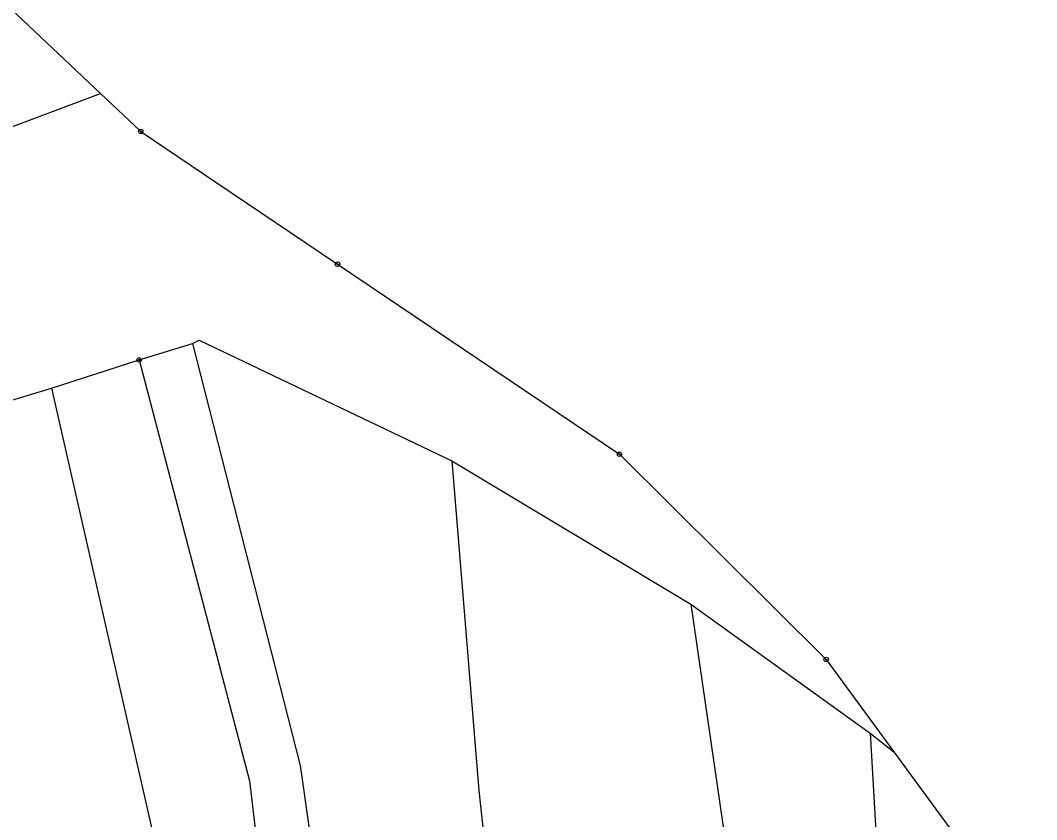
# Model space of a CAD drawing. Extents: x -763205 to -760228, y -1155311 to -1152844.
# Drawn here: x -760520.7 to -760288.1, y -1154488.2 to -1154305.4 of the extents above; entities that cross this region are included whole.
import ezdxf

# ---------------------------------------------------------------- set-up
doc = ezdxf.new("R2010")
doc.units = 0
for name, color, linetype in [('Vrstva 13', 7, 'Continuous'), ('Vrstva 24', 7, 'Continuous'), ('Vrstva 6', 7, 'Continuous')]:
    doc.layers.add(name, color=color, linetype=linetype)

msp = doc.modelspace()

# ---------------------------------------------------------------- linework, layer by layer
at = {"layer": 'Vrstva 13'}
for p, q in [((-760548.38, -1154278.77), (-760502.34, -1154322.12)), ((-760502.34, -1154322.12), (-760493.12, -1154330.8)), ((-760493.12, -1154330.8), (-760475.92, -1154342.4)), ((-760475.92, -1154342.4), (-760448.09, -1154361.17)), ((-760448.09, -1154361.17), (-760383.58, -1154404.66)), ((-760383.58, -1154404.66), (-760336.26, -1154451.59)), ((-760336.26, -1154451.59), (-760320.78, -1154472.71)), ((-760320.78, -1154472.71), (-760288.09, -1154517.32))]:
    msp.add_line(p, q, dxfattribs=at)
at = {"layer": 'Vrstva 24'}
for centre, radius in [((-760493.12, -1154330.8), 0.5), ((-760493.12, -1154330.8), 0.1), ((-760448.09, -1154361.17), 0.5), ((-760448.09, -1154361.17), 0.1), ((-760493.5, -1154383.07), 0.5), ((-760493.5, -1154383.07), 0.1), ((-760383.58, -1154404.66), 0.5), ((-760383.58, -1154404.66), 0.1), ((-760336.26, -1154451.59), 0.5), ((-760336.26, -1154451.59), 0.1)]:
    msp.add_circle(centre, radius, dxfattribs=at)
at = {"layer": 'Vrstva 6'}
for p, q in [((-760635.29, -1154372), (-760502.34, -1154322.12)), ((-760493.5, -1154383.07), (-760481.3, -1154379.31)), ((-760481.3, -1154379.31), (-760479.71, -1154378.58)), ((-760481.3, -1154379.31), (-760456.61, -1154475.84)), ((-760479.71, -1154378.58), (-760421.95, -1154406.17)), ((-760513.54, -1154389.56), (-760493.5, -1154383.07)), ((-760493.5, -1154383.07), (-760468.23, -1154479.37)), ((-760549.69, -1154400.46), (-760513.54, -1154389.56)), ((-760513.54, -1154389.56), (-760490.5, -1154490.75)), ((-760421.95, -1154406.17), (-760415.78, -1154481.59)), ((-760421.95, -1154406.17), (-760367.2, -1154438.93)), ((-760367.2, -1154438.93), (-760353.98, -1154530.31)), ((-760367.2, -1154438.93), (-760326.2, -1154468.47)), ((-760326.2, -1154468.47), (-760320.34, -1154570.69)), ((-760326.2, -1154468.47), (-760320.78, -1154472.71)), ((-760456.61, -1154475.84), (-760442.33, -1154576.88)), ((-760468.23, -1154479.37), (-760458.62, -1154561.34)), ((-760415.78, -1154481.59), (-760392.06, -1154688.99))]:
    msp.add_line(p, q, dxfattribs=at)

doc.saveas('drawing.dxf')
